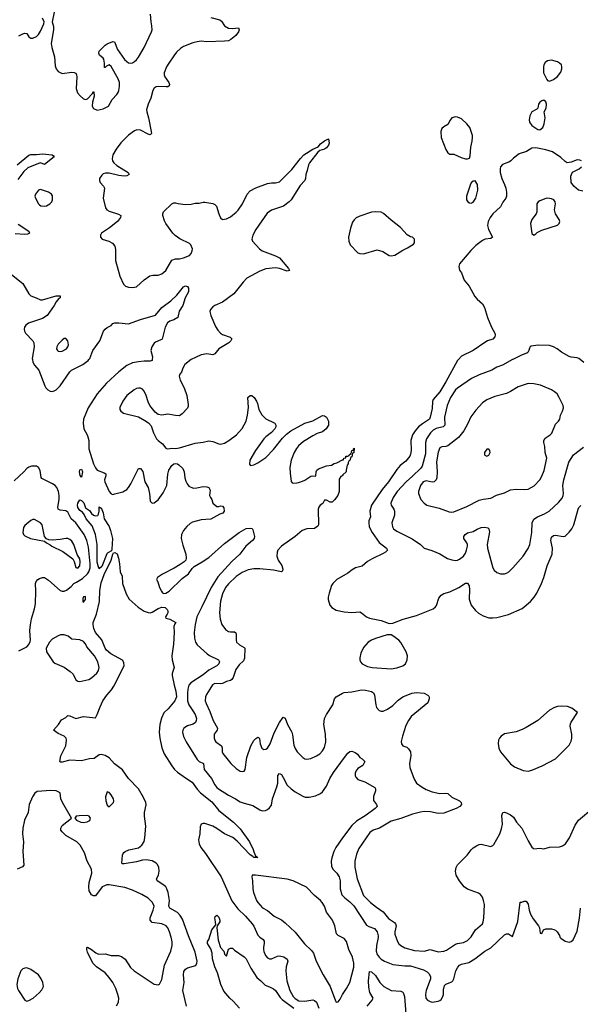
# Model space of a CAD drawing. Header units: inches. Extents: x 1550315 to 1685896, y 510706 to 640504.
# Tile 408 of 452: x 1652797 to 1658523, y 593409 to 603473. Entities that reach past the tile are written whole.
import ezdxf

# ---------------------------------------------------------------- set-up
doc = ezdxf.new("R2010")
doc.units = ezdxf.units.IN
doc.header["$MEASUREMENT"] = 0
doc.layers.add('B6559', color=7, linetype='Continuous')
doc.layers.add('B6650', color=7, linetype='Continuous')

msp = doc.modelspace()

# ---------------------------------------------------------------- linework, layer by layer
at = {"layer": 'B6559', "color": 5}
for points, elevation in [([(1652927, 600000), (1652931, 599971), (1652950, 599941), (1652994, 599890), (1653054, 599730), (1653064, 599710), (1653084, 599690), (1653110, 599676), (1653130, 599674), (1653150, 599678), (1653170, 599689), (1653210, 599730), (1653308, 599872), (1653328, 599892), (1653442, 599950), (1653498, 599990), (1653505, 600000)], 560), ([(1654151, 600000), (1654150, 599989), (1654130, 599981), (1654070, 599984), (1654010, 599977), (1653950, 599964), (1653890, 599937), (1653810, 599875), (1653684, 599756), (1653590, 599650), (1653496, 599504), (1653450, 599390), (1653445, 599350), (1653451, 599290), (1653487, 599230), (1653494, 599210), (1653502, 599170), (1653505, 599085), (1653550, 598934), (1653570, 598892), (1653590, 598870), (1653661, 598841), (1653678, 598830), (1653678, 598810), (1653665, 598770), (1653667, 598750), (1653710, 598651), (1653730, 598627), (1653750, 598620), (1653770, 598625), (1653850, 598647), (1653890, 598670), (1653910, 598692), (1653934, 598730), (1654010, 598886), (1654030, 598884), (1654054, 598854), (1654076, 598750), (1654109, 598690), (1654124, 598630), (1654131, 598551), (1654150, 598531), (1654170, 598535), (1654210, 598564), (1654264, 598636), (1654299, 598710), (1654311, 598829), (1654322, 598870), (1654350, 598916), (1654370, 598932), (1654390, 598936), (1654410, 598932), (1654423, 598923), (1654464, 598884), (1654476, 598850), (1654485, 598790), (1654495, 598755), (1654507, 598727), (1654524, 598704), (1654570, 598685), (1654608, 598688), (1654670, 598700), (1654710, 598698), (1654730, 598690), (1654743, 598663), (1654736, 598610), (1654745, 598590), (1654761, 598570), (1654771, 598530), (1654810, 598498), (1654830, 598496), (1654850, 598503), (1654870, 598499), (1654883, 598483), (1654887, 598450), (1654871, 598429), (1654841, 598419), (1654750, 598366), (1654650, 598360), (1654563, 598337), (1654538, 598322), (1654506, 598294), (1654469, 598251), (1654449, 598210), (1654448, 598170), (1654462, 598102), (1654495, 598010), (1654498, 597970), (1654493, 597950), (1654477, 597930), (1654437, 597903), (1654375, 597865), (1654256, 597804), (1654206, 597770), (1654196, 597750), (1654208, 597728), (1654225, 597670), (1654244, 597630), (1654256, 597616), (1654269, 597609), (1654290, 597612), (1654323, 597630), (1654458, 597762), (1654522, 597810), (1654558, 597862), (1654578, 597882), (1654662, 597930), (1654730, 597977), (1654890, 598119), (1655040, 598230), (1655111, 598271), (1655154, 598274), (1655171, 598271), (1655177, 598257), (1655194, 598190), (1655191, 598170), (1655175, 598150), (1655107, 598093), (1655047, 598010), (1654965, 597935), (1654822, 597778), (1654754, 597670), (1654658, 597470), (1654605, 597370), (1654588, 597290), (1654580, 597210), (1654584, 597150), (1654594, 597110), (1654610, 597084), (1654711, 596991), (1654735, 596975), (1654828, 596930), (1654838, 596910), (1654830, 596890), (1654812, 596870), (1654730, 596824), (1654670, 596776), (1654547, 596693), (1654526, 596670), (1654515, 596630), (1654510, 596590), (1654512, 596510), (1654525, 596470), (1654567, 596410), (1654588, 596370), (1654603, 596330), (1654601, 596310), (1654592, 596290), (1654570, 596273), (1654510, 596254), (1654473, 596230), (1654462, 596210), (1654460, 596190), (1654470, 596146), (1654496, 596090), (1654610, 595910), (1654630, 595890), (1654674, 595870), (1654682, 595810), (1654756, 595716), (1654791, 595651), (1654810, 595626), (1654829, 595610), (1654930, 595547), (1655002, 595510), (1655050, 595479), (1655090, 595463), (1655179, 595439), (1655250, 595396), (1655273, 595387), (1655309, 595391), (1655330, 595401), (1655350, 595416), (1655370, 595445), (1655378, 595510), (1655425, 595630), (1655433, 595670), (1655434, 595746), (1655450, 595767), (1655470, 595759), (1655490, 595728), (1655528, 595648), (1655570, 595610), (1655610, 595580), (1655690, 595535), (1655713, 595527), (1655754, 595526), (1655819, 595541), (1655870, 595563), (1655890, 595581), (1655930, 595638), (1655965, 595715), (1656003, 595777), (1656114, 595930), (1656150, 595974), (1656170, 595991), (1656190, 595996), (1656223, 595983), (1656246, 595966), (1656271, 595931), (1656297, 595917), (1656317, 595897), (1656321, 595890), (1656303, 595850), (1656250, 595818), (1656230, 595792), (1656224, 595770), (1656225, 595745), (1656231, 595730), (1656250, 595707), (1656324, 595684), (1656424, 595624), (1656431, 595611), (1656431, 595591), (1656411, 595531), (1656411, 595491), (1656441, 595450), (1656447, 595430), (1656427, 595410), (1656337, 595343), (1656239, 595281), (1656190, 595237), (1656096, 595110), (1656027, 595010), (1656005, 594970), (1655986, 594906), (1655980, 594870), (1655981, 594821), (1655995, 594790), (1656038, 594750), (1656060, 594710), (1656070, 594670), (1656070, 594590), (1656089, 594529), (1656117, 594497), (1656170, 594455), (1656210, 594415), (1656339, 594219), (1656363, 594203), (1656422, 594182), (1656447, 594150), (1656459, 594110), (1656458, 594090), (1656442, 594010), (1656440, 593950), (1656450, 593919), (1656470, 593890), (1656490, 593871), (1656524, 593850), (1656610, 593814), (1656730, 593802), (1656790, 593801), (1656922, 593762), (1656960, 593740), (1656981, 593721), (1656995, 593690), (1656993, 593670), (1656950, 593549), (1656941, 593510), (1656945, 593470), (1656962, 593450), (1656990, 593436), (1657010, 593432), (1657070, 593439), (1657090, 593447), (1657102, 593458), (1657121, 593490), (1657125, 593510), (1657125, 593555), (1657138, 593602), (1657150, 593615), (1657210, 593639), (1657221, 593650), (1657231, 593670), (1657251, 593750), (1657272, 593788), (1657290, 593809), (1657310, 593818), (1657385, 593835), (1657447, 593873), (1657550, 593950), (1657610, 593986), (1657750, 594117), (1657770, 594128), (1657790, 594128), (1657830, 594103), (1657885, 594255), (1657910, 594452), (1657927, 594453), (1657950, 594462), (1657970, 594462), (1657990, 594432), (1658000, 594370), (1658015, 594330), (1658043, 594283), (1658098, 594210), (1658105, 594190), (1658114, 594134), (1658130, 594132), (1658149, 594171), (1658170, 594179), (1658230, 594179), (1658254, 594174), (1658270, 594166), (1658286, 594150), (1658311, 594111), (1658315, 594095), (1658324, 594084), (1658370, 594054), (1658410, 594043), (1658430, 594051), (1658450, 594066), (1658490, 594156), (1658514, 594290), (1658524, 594390)], 560), ([(1654550, 600000), (1654485, 599950), (1654464, 599910), (1654450, 599869), (1654434, 599850), (1654425, 599830), (1654435, 599790), (1654476, 599710), (1654503, 599630), (1654519, 599541), (1654518, 599522), (1654510, 599502), (1654457, 599443), (1654430, 599424), (1654390, 599426), (1654310, 599440), (1654250, 599431), (1654210, 599437), (1654180, 599460), (1654127, 599530), (1654108, 599568), (1654090, 599630), (1654070, 599676), (1654050, 599696), (1654030, 599706), (1654010, 599707), (1653990, 599704), (1653967, 599690), (1653893, 599630), (1653850, 599574), (1653821, 599510), (1653819, 599490), (1653831, 599470), (1653858, 599450), (1654010, 599413), (1654077, 599377), (1654112, 599352), (1654140, 599320), (1654165, 599250), (1654195, 599190), (1654211, 599171), (1654256, 599136), (1654290, 599093), (1654298, 599090), (1654310, 599087), (1654350, 599093), (1654390, 599090), (1654430, 599095), (1654590, 599143), (1654670, 599153), (1654730, 599167), (1654770, 599163), (1654830, 599137), (1654850, 599135), (1654890, 599145), (1654934, 599170), (1655011, 599230), (1655070, 599294), (1655110, 599370), (1655124, 599430), (1655133, 599510), (1655128, 599612), (1655150, 599633), (1655170, 599631), (1655192, 599612), (1655215, 599575), (1655226, 599550), (1655239, 599490), (1655270, 599434), (1655310, 599393), (1655403, 599350), (1655414, 599330), (1655414, 599310), (1655405, 599290), (1655370, 599252), (1655310, 599210), (1655290, 599190), (1655207, 599070), (1655149, 598970), (1655143, 598930), (1655150, 598919), (1655157, 598917), (1655190, 598924), (1655230, 598944), (1655310, 598997), (1655390, 599080), (1655483, 599197), (1655523, 599237), (1655568, 599272), (1655709, 599350), (1655790, 599373), (1655890, 599426), (1655910, 599425), (1655931, 599411), (1655951, 599369), (1655951, 599330), (1655927, 599290), (1655890, 599261), (1655837, 599243), (1655790, 599220), (1655697, 599163), (1655644, 599116), (1655624, 599090), (1655601, 599050), (1655569, 598970), (1655557, 598897), (1655559, 598839), (1655571, 598751), (1655579, 598739), (1655590, 598734), (1655630, 598738), (1655670, 598748), (1655710, 598766), (1655770, 598807), (1655792, 598812), (1655814, 598806), (1655822, 598810), (1655825, 598850), (1655834, 598870), (1655850, 598883), (1655931, 598911), (1655982, 598918), (1656010, 598936), (1656036, 598944), (1656094, 598974), (1656106, 598974), (1656108, 598990), (1656127, 598993), (1656130, 599011), (1656148, 599012), (1656162, 599018), (1656166, 599030), (1656182, 599038), (1656188, 599052), (1656189, 599070), (1656206, 599074), (1656206, 599086), (1656213, 599093), (1656210, 599046), (1656198, 599042), (1656190, 599006), (1656178, 599002), (1656170, 598966), (1656158, 598962), (1656152, 598948), (1656152, 598932), (1656142, 598918), (1656131, 598870), (1656131, 598850), (1656098, 598822), (1656091, 598810), (1656077, 598803), (1656062, 598778), (1656061, 598650), (1656046, 598610), (1656014, 598566), (1655990, 598542), (1655970, 598540), (1655930, 598563), (1655910, 598561), (1655892, 598529), (1655868, 598510), (1655853, 598490), (1655846, 598470), (1655850, 598310), (1655843, 598297), (1655810, 598272), (1655730, 598267), (1655681, 598250), (1655610, 598191), (1655473, 598090), (1655435, 598050), (1655427, 598030), (1655423, 597990), (1655439, 597950), (1655475, 597895), (1655484, 597856), (1655482, 597838), (1655470, 597829), (1655390, 597846), (1655250, 597860), (1655190, 597859), (1655130, 597850), (1655070, 597824), (1655010, 597781), (1654930, 597707), (1654901, 597670), (1654870, 597604), (1654848, 597530), (1654837, 597410), (1654845, 597345), (1654862, 597290), (1654900, 597240), (1654930, 597220), (1654950, 597216), (1654990, 597217), (1655006, 597206), (1655010, 597190), (1655007, 597130), (1655013, 597110), (1655042, 597082), (1655090, 597057), (1655096, 597050), (1655093, 596947), (1655082, 596918), (1655040, 596880), (1655006, 596830), (1654977, 596750), (1654964, 596730), (1654950, 596720), (1654911, 596709), (1654870, 596689), (1654850, 596685), (1654790, 596688), (1654765, 596675), (1654741, 596630), (1654705, 596575), (1654696, 596550), (1654693, 596510), (1654702, 596482), (1654741, 596401), (1654772, 596310), (1654817, 596230), (1654815, 596210), (1654785, 596170), (1654784, 596130), (1654789, 596109), (1654801, 596090), (1654860, 596050), (1654866, 596030), (1654865, 595990), (1654873, 595973), (1654954, 595870), (1655010, 595819), (1655050, 595791), (1655070, 595787), (1655090, 595791), (1655101, 595810), (1655119, 595930), (1655159, 596050), (1655190, 596104), (1655210, 596126), (1655230, 596138), (1655236, 596136), (1655246, 596126), (1655253, 596070), (1655270, 596026), (1655290, 596012), (1655310, 596015), (1655330, 596028), (1655356, 596070), (1655398, 596182), (1655450, 596288), (1655490, 596345), (1655510, 596335), (1655534, 596270), (1655576, 596190), (1655584, 596164), (1655598, 596058), (1655610, 596023), (1655630, 595988), (1655690, 595931), (1655710, 595917), (1655730, 595913), (1655770, 595922), (1655830, 595948), (1655863, 595970), (1655890, 595999), (1655910, 596034), (1655925, 596090), (1655921, 596170), (1655904, 596270), (1655910, 596330), (1655930, 596370), (1655996, 596470), (1656013, 596530), (1656029, 596551), (1656093, 596590), (1656110, 596597), (1656190, 596604), (1656290, 596622), (1656330, 596619), (1656390, 596605), (1656411, 596591), (1656422, 596570), (1656435, 596470), (1656443, 596443), (1656470, 596411), (1656490, 596404), (1656510, 596404), (1656555, 596425), (1656610, 596464), (1656664, 596516), (1656710, 596550), (1656801, 596590), (1656850, 596597), (1656928, 596588), (1656965, 596570), (1656977, 596557), (1656981, 596550), (1656981, 596530), (1656967, 596490), (1656796, 596350), (1656767, 596310), (1656742, 596258), (1656707, 596150), (1656695, 596095), (1656696, 596070), (1656710, 596050), (1656750, 596036), (1656770, 596021), (1656788, 595990), (1656792, 595950), (1656780, 595870), (1656782, 595830), (1656826, 595710), (1656850, 595670), (1656907, 595627), (1656950, 595604), (1657010, 595580), (1657090, 595565), (1657150, 595568), (1657170, 595565), (1657210, 595526), (1657290, 595488), (1657308, 595470), (1657311, 595450), (1657294, 595430), (1657255, 595410), (1657130, 595362), (1657070, 595358), (1656995, 595375), (1656930, 595379), (1656890, 595374), (1656808, 595352), (1656690, 595309), (1656590, 595282), (1656472, 595208), (1656407, 595190), (1656375, 595165), (1656260, 595000), (1656237, 594943), (1656219, 594870), (1656221, 594810), (1656244, 594690), (1656310, 594520), (1656380, 594450), (1656441, 594401), (1656510, 594354), (1656565, 594285), (1656626, 594246), (1656637, 594230), (1656641, 594210), (1656628, 594150), (1656630, 594127), (1656657, 594050), (1656670, 594028), (1656689, 594009), (1656730, 593985), (1656830, 593958), (1656930, 593951), (1656990, 593969), (1657070, 593945), (1657129, 593951), (1657157, 593963), (1657250, 594023), (1657270, 594030), (1657330, 594039), (1657370, 594060), (1657410, 594099), (1657452, 594170), (1657524, 594230), (1657532, 594250), (1657538, 594290), (1657544, 594430), (1657536, 594470), (1657523, 594503), (1657505, 594530), (1657485, 594545), (1657370, 594586), (1657338, 594610), (1657290, 594670), (1657255, 594730), (1657250, 594770), (1657254, 594806), (1657270, 594835), (1657368, 594932), (1657410, 594987), (1657430, 595007), (1657464, 595030), (1657490, 595042), (1657510, 595045), (1657610, 595022), (1657630, 595031), (1657639, 595041), (1657701, 595150), (1657719, 595201), (1657728, 595250), (1657723, 595337), (1657731, 595369), (1657750, 595371), (1657770, 595365), (1657810, 595346), (1657841, 595321), (1657872, 595272), (1657925, 595210), (1657990, 595079), (1658030, 595015), (1658043, 595003), (1658050, 594997), (1658110, 595005), (1658150, 594999), (1658210, 595014), (1658310, 595017), (1658342, 595030), (1658372, 595048), (1658412, 595110), (1658470, 595241), (1658505, 595290), (1658650, 595415)], 580), ([(1657278, 600000), (1657270, 599990), (1657150, 599770), (1657088, 599670), (1657022, 599590), (1657015, 599570), (1657010, 599497), (1656991, 599410), (1656982, 599390), (1656910, 599343), (1656872, 599310), (1656836, 599270), (1656810, 599230), (1656792, 599172), (1656797, 599070), (1656790, 599033), (1656781, 599010), (1656741, 598959), (1656685, 598915), (1656650, 598875), (1656564, 598750), (1656498, 598670), (1656391, 598510), (1656375, 598450), (1656379, 598390), (1656364, 598350), (1656362, 598330), (1656368, 598290), (1656398, 598230), (1656470, 598130), (1656545, 598070), (1656553, 598050), (1656532, 598030), (1656510, 598018), (1656397, 597963), (1656350, 597936), (1656294, 597886), (1656228, 597870), (1656194, 597850), (1656150, 597815), (1656035, 597750), (1655995, 597710), (1655982, 597690), (1655957, 597610), (1655948, 597570), (1655948, 597548), (1655964, 597490), (1655986, 597466), (1656030, 597439), (1656110, 597419), (1656190, 597413), (1656270, 597419), (1656290, 597410), (1656339, 597370), (1656370, 597357), (1656490, 597330), (1656570, 597301), (1656610, 597305), (1656715, 597345), (1656850, 597384), (1657022, 597450), (1657046, 597470), (1657056, 597484), (1657080, 597560), (1657101, 597590), (1657130, 597608), (1657190, 597625), (1657284, 597670), (1657350, 597712), (1657370, 597713), (1657387, 597686), (1657391, 597650), (1657389, 597550), (1657410, 597488), (1657453, 597433), (1657485, 597405), (1657530, 597381), (1657590, 597360), (1657630, 597358), (1657670, 597363), (1657790, 597394), (1657930, 597453), (1658014, 597526), (1658052, 597570), (1658080, 597610), (1658128, 597710), (1658151, 597770), (1658186, 597890), (1658235, 598010), (1658239, 598070), (1658222, 598150), (1658230, 598182), (1658250, 598200), (1658270, 598205), (1658348, 598192), (1658370, 598195), (1658410, 598236), (1658436, 598270), (1658456, 598310), (1658503, 598470), (1658510, 598488), (1658530, 598508)], 620), ([(1657833, 600000), (1657830, 599998), (1657730, 599942), (1657670, 599921), (1657621, 599890), (1657490, 599843), (1657413, 599807), (1657270, 599708), (1657250, 599690), (1657196, 599610), (1657162, 599530), (1657137, 599410), (1657140, 599330), (1657136, 599324), (1657123, 599310), (1657050, 599294), (1657022, 599278), (1656993, 599250), (1656953, 599190), (1656943, 599150), (1656943, 599037), (1656907, 598910), (1656893, 598890), (1656810, 598808), (1656746, 598750), (1656654, 598650), (1656613, 598590), (1656587, 598530), (1656590, 598510), (1656618, 598470), (1656626, 598450), (1656624, 598410), (1656600, 598330), (1656604, 598290), (1656615, 598270), (1656650, 598244), (1656807, 598167), (1656891, 598110), (1656930, 598070), (1657007, 598047), (1657090, 598014), (1657167, 597967), (1657211, 597951), (1657250, 597946), (1657270, 597948), (1657290, 597957), (1657330, 597990), (1657350, 598019), (1657362, 598050), (1657371, 598091), (1657371, 598110), (1657365, 598125), (1657333, 598170), (1657333, 598190), (1657348, 598212), (1657370, 598227), (1657430, 598243), (1657470, 598266), (1657510, 598283), (1657550, 598285), (1657579, 598279), (1657590, 598270), (1657597, 598237), (1657573, 598110), (1657574, 598070), (1657630, 597870), (1657645, 597845), (1657670, 597824), (1657710, 597808), (1657750, 597808), (1657770, 597814), (1657794, 597830), (1657836, 597870), (1657940, 597990), (1657990, 598068), (1658009, 598110), (1658016, 598150), (1658027, 598230), (1658031, 598330), (1658050, 598369), (1658085, 598390), (1658159, 598421), (1658206, 598450), (1658301, 598539), (1658337, 598583), (1658349, 598610), (1658351, 598629), (1658344, 598710), (1658354, 598770), (1658405, 598950), (1658454, 599026), (1658557, 599103)], 640), ([(1658558, 599970), (1658521, 600000)], 640), ([(1652790, 597022), (1652870, 597064), (1652890, 597087), (1652903, 597117), (1652906, 597130), (1652902, 597230), (1652907, 597287), (1652919, 597350), (1652949, 597451), (1652959, 597501), (1652963, 597630), (1652959, 597710), (1652964, 597730), (1652982, 597750), (1653000, 597760), (1653030, 597771), (1653050, 597771), (1653090, 597745), (1653210, 597638), (1653230, 597631), (1653250, 597632), (1653277, 597643), (1653322, 597678), (1653350, 597710), (1653378, 597722), (1653439, 597761), (1653491, 597810), (1653505, 597830), (1653516, 597870), (1653517, 597910), (1653501, 598081), (1653483, 598150), (1653455, 598210), (1653370, 598330), (1653323, 598370), (1653290, 598439), (1653270, 598454), (1653210, 598461), (1653191, 598471), (1653186, 598490), (1653200, 598570), (1653201, 598610), (1653194, 598650), (1653175, 598690), (1653159, 598710), (1653132, 598730), (1653022, 598782), (1653015, 598795), (1653006, 598866), (1652990, 598895), (1652969, 598909), (1652918, 598910), (1652890, 598900), (1652870, 598885), (1652841, 598850), (1652742, 598758)], 560), ([(1654501, 593390), (1654463, 593550), (1654476, 593630), (1654471, 593710), (1654475, 593745), (1654490, 593768), (1654510, 593780), (1654595, 593805), (1654608, 593830), (1654610, 593850), (1654590, 593940), (1654520, 594110), (1654460, 594280), (1654437, 594317), (1654410, 594346), (1654331, 594391), (1654322, 594410), (1654328, 594470), (1654313, 594553), (1654300, 594590), (1654289, 594610), (1654270, 594628), (1654201, 594670), (1654195, 594690), (1654214, 594730), (1654223, 594770), (1654217, 594810), (1654200, 594840), (1654190, 594852), (1654150, 594874), (1654090, 594886), (1654050, 594882), (1653990, 594866), (1653865, 594845), (1653845, 594845), (1653839, 594850), (1653848, 594932), (1653853, 594950), (1653861, 594959), (1653874, 594970), (1653913, 594987), (1654011, 595009), (1654045, 595035), (1654067, 595073), (1654077, 595110), (1654086, 595230), (1654071, 595330), (1654071, 595369), (1654088, 595448), (1654084, 595470), (1654063, 595523), (1654010, 595610), (1653910, 595715), (1653846, 595806), (1653766, 595866), (1653710, 595929), (1653670, 595951), (1653630, 595961), (1653610, 595958), (1653559, 595921), (1653510, 595916), (1653430, 595897), (1653310, 595903), (1653230, 595883), (1653210, 595885), (1653207, 595890), (1653218, 595950), (1653269, 596050), (1653277, 596110), (1653273, 596130), (1653251, 596151), (1653190, 596177), (1653142, 596210), (1653192, 596268), (1653224, 596316), (1653270, 596341), (1653290, 596359), (1653310, 596356), (1653370, 596330), (1653450, 596349), (1653570, 596338), (1653590, 596370), (1653619, 596450), (1653647, 596510), (1653687, 596570), (1653736, 596624), (1653760, 596660), (1653864, 596870), (1653862, 596902), (1653846, 596926), (1653728, 596990), (1653684, 597030), (1653670, 597050), (1653635, 597135), (1653573, 597210), (1653555, 597250), (1653549, 597290), (1653549, 597310), (1653583, 597397), (1653614, 597526), (1653617, 597637), (1653630, 597718), (1653659, 597801), (1653733, 597947), (1653750, 598011), (1653757, 598023), (1653770, 598026), (1653792, 598012), (1653807, 597970), (1653817, 597910), (1653822, 597830), (1653845, 597785), (1653846, 597710), (1653884, 597604), (1653916, 597550), (1654008, 597468), (1654070, 597428), (1654110, 597414), (1654130, 597411), (1654150, 597417), (1654210, 597453), (1654250, 597469), (1654283, 597463), (1654304, 597444), (1654311, 597429), (1654311, 597409), (1654305, 597395), (1654286, 597370), (1654290, 597354), (1654330, 597345), (1654391, 597310), (1654381, 597299), (1654371, 597269), (1654374, 597210), (1654368, 597090), (1654351, 596970), (1654354, 596930), (1654375, 596850), (1654353, 596790), (1654353, 596770), (1654374, 596670), (1654393, 596610), (1654399, 596550), (1654383, 596510), (1654314, 596430), (1654271, 596389), (1654245, 596335), (1654229, 596270), (1654223, 596190), (1654228, 596130), (1654249, 596029), (1654273, 595970), (1654350, 595846), (1654378, 595810), (1654410, 595781), (1654490, 595722), (1654560, 595680), (1654609, 595609), (1654644, 595570), (1654759, 595479), (1654830, 595390), (1654981, 595270), (1655050, 595202), (1655144, 595070), (1655183, 594990), (1655188, 594968), (1655206, 594926), (1655231, 594910), (1655190, 594908), (1655180, 594920), (1655150, 594936), (1655017, 595077), (1654973, 595113), (1654890, 595152), (1654810, 595207), (1654770, 595228), (1654690, 595255), (1654670, 595258), (1654650, 595249), (1654639, 595221), (1654637, 595150), (1654625, 595090), (1654632, 595050), (1654649, 595010), (1654695, 594950), (1654855, 594710), (1654965, 594465), (1655026, 594386), (1655102, 594310), (1655173, 594230), (1655188, 594208), (1655230, 594116), (1655250, 594095), (1655284, 594070), (1655295, 594055), (1655296, 594030), (1655286, 593994), (1655286, 593970), (1655290, 593947), (1655309, 593909), (1655330, 593885), (1655350, 593873), (1655370, 593872), (1655430, 593901), (1655450, 593904), (1655494, 593894), (1655530, 593870), (1655535, 593850), (1655520, 593790), (1655517, 593750), (1655525, 593650), (1655556, 593550), (1655589, 593490), (1655610, 593468), (1655650, 593445), (1655710, 593439), (1655790, 593453), (1655810, 593446), (1655829, 593430), (1655854, 593370)], 540), ([(1653787, 593393), (1653806, 593430), (1653810, 593470), (1653801, 593510), (1653779, 593570), (1653748, 593630), (1653710, 593684), (1653670, 593729), (1653583, 593790), (1653544, 593830), (1653490, 593941), (1653482, 593970), (1653482, 593990), (1653490, 593994), (1653530, 593970), (1653574, 593934), (1653601, 593921), (1653670, 593926), (1653730, 593909), (1653806, 593906), (1653837, 593897), (1653876, 593870), (1653930, 593786), (1653965, 593750), (1654170, 593613), (1654210, 593607), (1654224, 593616), (1654250, 593661), (1654278, 593810), (1654342, 593950), (1654354, 594010), (1654354, 594046), (1654346, 594094), (1654329, 594150), (1654310, 594190), (1654292, 594212), (1654250, 594230), (1654150, 594246), (1654129, 594269), (1654129, 594291), (1654160, 594370), (1654170, 594410), (1654155, 594450), (1654110, 594494), (1654046, 594530), (1653950, 594575), (1653870, 594601), (1653710, 594631), (1653687, 594630), (1653641, 594610), (1653570, 594519), (1653550, 594516), (1653530, 594529), (1653508, 594570), (1653504, 594610), (1653508, 594652), (1653533, 594750), (1653529, 594790), (1653488, 594870), (1653458, 594958), (1653416, 595036), (1653381, 595070), (1653270, 595134), (1653230, 595170), (1653219, 595190), (1653216, 595210), (1653230, 595237), (1653328, 595310), (1653234, 595470), (1653217, 595510), (1653209, 595569), (1653170, 595590), (1653115, 595595), (1652976, 595584), (1652952, 595568), (1652929, 595530), (1652895, 595450), (1652883, 595370), (1652846, 595290), (1652828, 595210), (1652826, 595150), (1652837, 595070), (1652829, 594969), (1652841, 594830), (1652827, 594813), (1652771, 594789)], 560), ([(1655043, 593370), (1654979, 593439), (1654943, 593470), (1654882, 593542), (1654852, 593610), (1654818, 593730), (1654790, 593790), (1654766, 593874), (1654764, 593930), (1654750, 593975), (1654715, 594030), (1654715, 594050), (1654730, 594072), (1654760, 594170), (1654799, 594221), (1654798, 594250), (1654789, 594291), (1654793, 594307), (1654810, 594319), (1654830, 594299), (1654842, 594270), (1654842, 594250), (1654814, 594210), (1654810, 594190), (1654825, 594065), (1654848, 593990), (1654883, 593950), (1654890, 593922), (1654910, 593902), (1654929, 593971), (1654950, 593982), (1654970, 593982), (1654990, 593962), (1655090, 593894), (1655110, 593874), (1655158, 593778), (1655221, 593681), (1655261, 593650), (1655304, 593604), (1655350, 593588), (1655390, 593568), (1655410, 593549), (1655459, 593479), (1655478, 593458), (1655597, 593370)], 520), ([(1656347, 593390), (1656398, 593450), (1656409, 593470), (1656374, 593530), (1656363, 593583), (1656361, 593650), (1656370, 593745), (1656390, 593741), (1656430, 593703), (1656477, 593630), (1656516, 593590), (1656590, 593548), (1656690, 593542), (1656710, 593531), (1656718, 593518), (1656728, 593488), (1656741, 593310)], 540)]:
    msp.add_lwpolyline(points, dxfattribs=dict(at, elevation=elevation))
for points, elevation in [([(1657990, 599754), (1657890, 599720), (1657810, 599671), (1657770, 599653), (1657650, 599623), (1657570, 599588), (1657523, 599557), (1657458, 599482), (1657407, 599413), (1657376, 599344), (1657334, 599270), (1657278, 599202), (1657170, 599118), (1657150, 599110), (1657110, 599108), (1657090, 599098), (1657070, 599053), (1657053, 598953), (1657060, 598850), (1657057, 598790), (1657050, 598770), (1657031, 598749), (1657010, 598744), (1656950, 598761), (1656919, 598750), (1656890, 598710), (1656870, 598650), (1656870, 598630), (1656893, 598570), (1656927, 598530), (1656956, 598510), (1657081, 598481), (1657183, 598443), (1657210, 598440), (1657230, 598444), (1657364, 598496), (1657490, 598561), (1657530, 598573), (1657610, 598581), (1657667, 598613), (1657750, 598638), (1657810, 598666), (1657870, 598673), (1657950, 598670), (1657990, 598675), (1658051, 598709), (1658110, 598770), (1658132, 598808), (1658156, 598864), (1658182, 598990), (1658166, 599050), (1658160, 599110), (1658150, 599150), (1658152, 599170), (1658166, 599194), (1658217, 599230), (1658232, 599248), (1658270, 599338), (1658302, 599370), (1658315, 599390), (1658322, 599430), (1658342, 599470), (1658353, 599507), (1658349, 599530), (1658309, 599610), (1658287, 599647), (1658261, 599670), (1658229, 599690), (1658118, 599738), (1658050, 599752)], 660), ([(1657590, 599082), (1657570, 599082), (1657546, 599050), (1657545, 599030), (1657550, 599022), (1657570, 599012), (1657590, 599022), (1657604, 599050), (1657599, 599070)], 680), ([(1653430, 598798), (1653415, 598815), (1653408, 598850), (1653410, 598871), (1653430, 598879), (1653440, 598850)], 540), ([(1653570, 598403), (1653594, 598406), (1653602, 598418), (1653609, 598450), (1653610, 598494), (1653622, 598482), (1653630, 598482), (1653650, 598432), (1653661, 598370), (1653710, 598293), (1653724, 598250), (1653745, 598170), (1653740, 598060), (1653735, 598045), (1653696, 598024), (1653688, 598012), (1653635, 597885), (1653610, 597861), (1653598, 597890), (1653590, 597929), (1653588, 598108), (1653572, 598210), (1653538, 598298), (1653477, 598370), (1653456, 598416), (1653438, 598438), (1653410, 598456), (1653390, 598487), (1653387, 598510), (1653390, 598532), (1653410, 598565), (1653430, 598558), (1653453, 598533), (1653470, 598485), (1653510, 598456), (1653530, 598425), (1653550, 598407)], 540), ([(1652930, 598365), (1652910, 598355), (1652850, 598304), (1652837, 598283), (1652829, 598230), (1652835, 598210), (1652850, 598196), (1652909, 598171), (1653050, 598142), (1653070, 598125), (1653110, 598105), (1653125, 598090), (1653238, 598038), (1653341, 597961), (1653355, 597935), (1653370, 597872), (1653390, 597867), (1653410, 597891), (1653414, 597930), (1653410, 597961), (1653385, 598005), (1653350, 598110), (1653330, 598141), (1653310, 598161), (1653290, 598170), (1653270, 598171), (1653210, 598158), (1653134, 598154), (1653096, 598156), (1653070, 598166), (1653049, 598190), (1653027, 598310), (1653009, 598330), (1652950, 598363)], 580), ([(1653470, 597578), (1653450, 597575), (1653443, 597557), (1653442, 597522), (1653450, 597518), (1653461, 597539), (1653470, 597544)], 560), ([(1653250, 597185), (1653215, 597185), (1653190, 597175), (1653130, 597140), (1653100, 597110), (1653069, 597050), (1653070, 597010), (1653139, 596910), (1653157, 596897), (1653250, 596854), (1653312, 596812), (1653343, 596783), (1653370, 596725), (1653390, 596711), (1653410, 596707), (1653502, 596730), (1653530, 596744), (1653586, 596794), (1653601, 596819), (1653610, 596850), (1653594, 596910), (1653560, 596970), (1653484, 597064), (1653470, 597093), (1653450, 597118), (1653413, 597133), (1653330, 597141), (1653292, 597170)], 560), ([(1656590, 597184), (1656550, 597184), (1656430, 597146), (1656390, 597130), (1656358, 597110), (1656310, 597056), (1656282, 596998), (1656270, 596950), (1656270, 596930), (1656277, 596910), (1656295, 596890), (1656350, 596862), (1656396, 596850), (1656590, 596839), (1656650, 596849), (1656710, 596870), (1656737, 596890), (1656756, 596930), (1656759, 596970), (1656744, 597010), (1656690, 597107), (1656670, 597132), (1656610, 597175)], 620), ([(1658335, 596455), (1658290, 596451), (1658259, 596441), (1658210, 596415), (1658090, 596308), (1657970, 596238), (1657930, 596217), (1657870, 596195), (1657750, 596172), (1657714, 596150), (1657698, 596130), (1657688, 596110), (1657685, 596075), (1657690, 596026), (1657710, 595988), (1657810, 595868), (1657850, 595837), (1657940, 595800), (1657990, 595791), (1658030, 595802), (1658135, 595845), (1658270, 595916), (1658410, 596056), (1658430, 596099), (1658437, 596130), (1658437, 596170), (1658421, 596250), (1658423, 596277), (1658430, 596294), (1658495, 596390), (1658437, 596437), (1658391, 596451)], 620), ([(1653690, 595579), (1653674, 595530), (1653676, 595490), (1653690, 595443), (1653710, 595427), (1653754, 595470), (1653759, 595490), (1653757, 595510), (1653733, 595550), (1653710, 595574)], 560), ([(1653490, 595337), (1653405, 595335), (1653374, 595330), (1653364, 595316), (1653362, 595310), (1653378, 595290), (1653422, 595270), (1653450, 595268), (1653486, 595274), (1653513, 595287), (1653519, 595310), (1653508, 595330)], 560), ([(1655206, 594730), (1655171, 594729), (1655168, 594710), (1655175, 594670), (1655179, 594590), (1655186, 594550), (1655216, 594470), (1655229, 594449), (1655276, 594396), (1655327, 594367), (1655396, 594310), (1655470, 594271), (1655510, 594243), (1655610, 594145), (1655706, 594026), (1655779, 593959), (1655798, 593930), (1655826, 593850), (1655896, 593710), (1655970, 593590), (1656023, 593443), (1656030, 593431), (1656050, 593435), (1656070, 593460), (1656095, 593510), (1656136, 593570), (1656169, 593630), (1656210, 593787), (1656211, 593830), (1656196, 593890), (1656158, 593970), (1656135, 594050), (1656110, 594080), (1656051, 594111), (1656033, 594130), (1656016, 594210), (1655991, 594270), (1655930, 594350), (1655910, 594410), (1655888, 594448), (1655869, 594470), (1655810, 594521), (1655727, 594607), (1655590, 594670), (1655530, 594688)], 560), ([(1652870, 593781), (1652850, 593778), (1652831, 593770), (1652808, 593750), (1652778, 593670), (1652768, 593610), (1652775, 593570), (1652784, 593550), (1652850, 593451), (1652870, 593441), (1652890, 593446), (1652935, 593470), (1652995, 593525), (1653022, 593558), (1653039, 593590), (1653033, 593630), (1653017, 593670), (1652989, 593710), (1652910, 593764)], 580)]:
    msp.add_lwpolyline(points, close=True, dxfattribs=dict(at, elevation=elevation))
at = {"layer": 'B6650', "color": 5}
for points, elevation in [([(1652790, 603308), (1652829, 603330), (1652850, 603336), (1652870, 603331), (1652890, 603299), (1652910, 603284), (1652930, 603283), (1652970, 603302), (1652990, 603323), (1653010, 603356), (1653045, 603430), (1653046, 603450), (1653030, 603488)], 580), ([(1653151, 603551), (1653130, 603450), (1653144, 603404), (1653144, 603370), (1653119, 603230), (1653124, 603190), (1653152, 603092), (1653161, 603001), (1653170, 602971), (1653190, 602943), (1653230, 602924), (1653330, 602935), (1653354, 602934), (1653370, 602925), (1653379, 602910), (1653381, 602890), (1653375, 602770), (1653387, 602727), (1653414, 602694), (1653450, 602665), (1653470, 602656), (1653490, 602664), (1653541, 602719), (1653550, 602735), (1653556, 602736), (1653557, 602690), (1653542, 602630), (1653538, 602590), (1653550, 602566), (1653590, 602549), (1653650, 602562), (1653704, 602590), (1653743, 602657), (1653790, 602709), (1653803, 602730), (1653811, 602750), (1653818, 602790), (1653815, 602830), (1653802, 602870), (1653730, 602993), (1653710, 603010), (1653683, 602997), (1653670, 602983), (1653664, 602984), (1653664, 603030), (1653657, 603070), (1653650, 603081), (1653614, 603110), (1653605, 603130), (1653610, 603151), (1653670, 603211), (1653690, 603225), (1653750, 603251), (1653766, 603246), (1653796, 603170), (1653867, 603067), (1653890, 603044), (1653910, 603033), (1653930, 603029), (1653950, 603033), (1653970, 603044), (1653990, 603062), (1654010, 603090), (1654068, 603190), (1654145, 603350), (1654150, 603370), (1654148, 603410), (1654140, 603450), (1654133, 603530)], 580), ([(1654750, 603495), (1654843, 603470), (1654857, 603457), (1654888, 603410), (1654930, 603385), (1654970, 603382), (1655032, 603390), (1655038, 603370), (1655031, 603350), (1655006, 603310), (1654955, 603270), (1654930, 603258), (1654888, 603252), (1654710, 603248), (1654650, 603253), (1654610, 603247), (1654565, 603235), (1654470, 603198), (1654441, 603179), (1654400, 603140), (1654370, 603105), (1654320, 603030), (1654297, 602990), (1654273, 602930), (1654273, 602910), (1654279, 602890), (1654320, 602830), (1654328, 602810), (1654323, 602797), (1654312, 602788), (1654294, 602786), (1654210, 602790), (1654190, 602786), (1654170, 602774), (1654157, 602750), (1654137, 602670), (1654110, 602609), (1654094, 602550), (1654095, 602530), (1654113, 602470), (1654141, 602330), (1654143, 602310), (1654138, 602302), (1654130, 602297), (1654110, 602302), (1654030, 602343), (1653994, 602346), (1653970, 602337), (1653910, 602293), (1653830, 602213), (1653783, 602150), (1653750, 602090), (1653741, 602050), (1653746, 602030), (1653760, 602010), (1653790, 601984), (1653905, 601910), (1653914, 601890), (1653890, 601876), (1653866, 601874), (1653810, 601881), (1653710, 601905), (1653675, 601905), (1653650, 601896), (1653635, 601885), (1653614, 601850), (1653614, 601830), (1653619, 601810), (1653654, 601770), (1653663, 601750), (1653651, 601650), (1653673, 601550), (1653689, 601529), (1653710, 601516), (1653806, 601486), (1653831, 601470), (1653827, 601450), (1653796, 601410), (1653715, 601345), (1653633, 601290), (1653623, 601270), (1653623, 601250), (1653641, 601230), (1653709, 601209), (1653746, 601190), (1653770, 601158), (1653776, 601124), (1653776, 601010), (1653820, 600850), (1653859, 600770), (1653879, 600750), (1653910, 600739), (1653950, 600734), (1653990, 600742), (1654067, 600813), (1654125, 600855), (1654158, 600862), (1654210, 600860), (1654250, 600875), (1654291, 600910), (1654350, 601016), (1654388, 601030), (1654430, 601030), (1654470, 601039), (1654530, 601062), (1654550, 601082), (1654560, 601110), (1654561, 601130), (1654545, 601170), (1654530, 601185), (1654432, 601232), (1654386, 601266), (1654361, 601290), (1654289, 601390), (1654277, 601417), (1654261, 601470), (1654259, 601490), (1654265, 601510), (1654350, 601591), (1654370, 601601), (1654390, 601601), (1654413, 601593), (1654490, 601583), (1654550, 601588), (1654590, 601596), (1654630, 601596), (1654670, 601607), (1654690, 601608), (1654770, 601593), (1654790, 601584), (1654808, 601568), (1654830, 601490), (1654848, 601448), (1654870, 601432), (1654910, 601439), (1654950, 601459), (1655010, 601504), (1655030, 601525), (1655073, 601590), (1655120, 601690), (1655150, 601724), (1655210, 601754), (1655330, 601797), (1655370, 601804), (1655410, 601804), (1655450, 601816), (1655578, 601942), (1655666, 602054), (1655701, 602090), (1655790, 602150), (1655845, 602175), (1655870, 602203), (1655910, 602235), (1655950, 602254), (1655957, 602210), (1655952, 602190), (1655930, 602163), (1655910, 602150), (1655864, 602136), (1655841, 602119), (1655756, 602010), (1655747, 601990), (1655735, 601930), (1655720, 601890), (1655717, 601850), (1655710, 601830), (1655663, 601777), (1655570, 601633), (1655550, 601610), (1655492, 601568), (1655370, 601525), (1655326, 601494), (1655209, 601330), (1655177, 601270), (1655170, 601230), (1655176, 601210), (1655247, 601130), (1655274, 601110), (1655410, 601059), (1655450, 601038), (1655543, 600930), (1655552, 600908), (1655530, 600904), (1655451, 600931), (1655410, 600936), (1655310, 600926), (1655250, 600904), (1655119, 600830), (1655080, 600790), (1654985, 600670), (1654870, 600584), (1654790, 600551), (1654770, 600538), (1654747, 600510), (1654741, 600490), (1654748, 600450), (1654798, 600338), (1654821, 600301), (1654848, 600270), (1654870, 600254), (1654948, 600228), (1654965, 600210), (1654954, 600190), (1654934, 600170), (1654832, 600110), (1654790, 600056), (1654770, 600048), (1654710, 600056), (1654650, 600047), (1654550, 600000), (1654550, 600000)], 580), ([(1658534, 602030), (1658517, 602037), (1658490, 602041), (1658430, 602018), (1658390, 602009), (1658370, 602023), (1658326, 602066), (1658241, 602121), (1658170, 602143), (1658070, 602164), (1658030, 602159), (1657975, 602125), (1657899, 602101), (1657841, 602059), (1657815, 602030), (1657800, 602020), (1657730, 601994), (1657709, 601970), (1657704, 601950), (1657705, 601910), (1657721, 601850), (1657750, 601790), (1657763, 601750), (1657770, 601710), (1657768, 601670), (1657762, 601650), (1657732, 601608), (1657710, 601559), (1657630, 601487), (1657602, 601450), (1657581, 601410), (1657577, 601370), (1657585, 601330), (1657626, 601250), (1657610, 601237), (1657551, 601229), (1657523, 601217), (1657455, 601165), (1657405, 601115), (1657290, 600979), (1657283, 600950), (1657290, 600912), (1657310, 600885), (1657338, 600810), (1657389, 600750), (1657445, 600645), (1657470, 600616), (1657523, 600570), (1657545, 600530), (1657575, 600430), (1657616, 600330), (1657649, 600270), (1657653, 600250), (1657650, 600230), (1657631, 600209), (1657577, 600190), (1657550, 600175), (1657430, 600090), (1657310, 600034), (1657278, 600000)], 620), ([(1652773, 601990), (1652890, 602088), (1652910, 602096), (1652970, 602095), (1653030, 602101), (1653130, 602092), (1653143, 602083), (1653149, 602070), (1653050, 601994), (1653010, 602009), (1652990, 602004), (1652881, 601959), (1652838, 601922), (1652779, 601841)], 560), ([(1658550, 601719), (1658506, 601730), (1658456, 601770), (1658430, 601810), (1658428, 601872), (1658432, 601890), (1658444, 601916), (1658512, 601950), (1658536, 601970)], 620), ([(1652782, 601382), (1652891, 601310), (1652899, 601290), (1652878, 601282), (1652850, 601278), (1652750, 601285)], 560), ([(1652714, 600870), (1652830, 600776), (1652890, 600672), (1652910, 600650), (1652967, 600630), (1653010, 600609), (1653030, 600609), (1653170, 600650), (1653211, 600650), (1653211, 600630), (1653198, 600622), (1653170, 600590), (1653149, 600550), (1653079, 600450), (1653030, 600417), (1652886, 600370), (1652860, 600350), (1652847, 600330), (1652844, 600310), (1652847, 600290), (1652858, 600270), (1652931, 600191), (1652942, 600170), (1652946, 600130), (1652926, 600010), (1652927, 600000)], 560), ([(1653505, 600000), (1653512, 600010), (1653546, 600090), (1653617, 600190), (1653652, 600288), (1653670, 600311), (1653690, 600326), (1653730, 600347), (1653750, 600366), (1653770, 600375), (1653810, 600376), (1653910, 600365), (1654031, 600409), (1654186, 600454), (1654248, 600530), (1654340, 600600), (1654403, 600657), (1654470, 600741), (1654491, 600751), (1654510, 600745), (1654521, 600730), (1654523, 600690), (1654486, 600630), (1654464, 600550), (1654427, 600493), (1654411, 600430), (1654370, 600406), (1654330, 600393), (1654307, 600373), (1654284, 600330), (1654252, 600208), (1654240, 600199), (1654183, 600177), (1654170, 600165), (1654148, 600130), (1654137, 600090), (1654153, 600027), (1654151, 600000)], 560), ([(1658521, 600000), (1658509, 600010), (1658490, 600018), (1658430, 600023), (1658410, 600030), (1658333, 600073), (1658288, 600108), (1658250, 600129), (1658210, 600143), (1658094, 600146), (1658023, 600137), (1658010, 600129), (1658003, 600117), (1657999, 600090), (1657989, 600071), (1657977, 600063), (1657930, 600048), (1657833, 600000)], 640)]:
    msp.add_lwpolyline(points, dxfattribs=dict(at, elevation=elevation))
for points, elevation in [([(1658230, 603060), (1658190, 603054), (1658164, 603036), (1658150, 603010), (1658148, 602990), (1658148, 602930), (1658180, 602861), (1658190, 602851), (1658210, 602844), (1658250, 602863), (1658290, 602893), (1658323, 602937), (1658335, 602970), (1658336, 602990), (1658330, 603010), (1658310, 603029), (1658290, 603041)], 620), ([(1658150, 602649), (1658130, 602644), (1658110, 602629), (1658095, 602610), (1658091, 602569), (1658081, 602559), (1658028, 602530), (1658009, 602491), (1658000, 602450), (1658005, 602425), (1658030, 602391), (1658090, 602351), (1658110, 602346), (1658142, 602370), (1658155, 602410), (1658165, 602470), (1658154, 602530), (1658175, 602570), (1658178, 602610), (1658170, 602635)], 620), ([(1657250, 602479), (1657210, 602470), (1657193, 602447), (1657170, 602401), (1657130, 602379), (1657110, 602361), (1657099, 602330), (1657102, 602270), (1657150, 602146), (1657170, 602111), (1657190, 602100), (1657230, 602097), (1657305, 602065), (1657350, 602051), (1657370, 602051), (1657390, 602058), (1657400, 602081), (1657405, 602170), (1657420, 602230), (1657424, 602270), (1657423, 602290), (1657394, 602370), (1657364, 602410), (1657310, 602460), (1657270, 602477)], 620), ([(1657450, 601826), (1657430, 601823), (1657410, 601804), (1657398, 601782), (1657360, 601670), (1657362, 601630), (1657375, 601610), (1657390, 601600), (1657410, 601598), (1657430, 601607), (1657457, 601650), (1657477, 601730), (1657473, 601790)], 620), ([(1653010, 601736), (1652990, 601731), (1652958, 601690), (1652953, 601670), (1652960, 601650), (1652990, 601590), (1653000, 601580), (1653012, 601570), (1653050, 601566), (1653070, 601571), (1653104, 601590), (1653124, 601610), (1653133, 601630), (1653132, 601672), (1653122, 601690), (1653090, 601711)], 580), ([(1658190, 601649), (1658170, 601644), (1658110, 601621), (1658093, 601610), (1658081, 601590), (1658078, 601570), (1658081, 601510), (1658073, 601487), (1658029, 601431), (1658016, 601390), (1658027, 601287), (1658050, 601272), (1658070, 601285), (1658083, 601297), (1658130, 601321), (1658289, 601371), (1658309, 601391), (1658314, 601410), (1658309, 601430), (1658269, 601490), (1658259, 601530), (1658269, 601590), (1658266, 601610), (1658253, 601630), (1658230, 601642)], 640), ([(1656430, 601510), (1656390, 601504), (1656270, 601465), (1656233, 601447), (1656213, 601427), (1656197, 601403), (1656177, 601343), (1656157, 601250), (1656158, 601210), (1656174, 601170), (1656250, 601090), (1656270, 601082), (1656310, 601081), (1656450, 601121), (1656505, 601105), (1656570, 601061), (1656590, 601058), (1656630, 601065), (1656710, 601116), (1656760, 601140), (1656820, 601180), (1656829, 601191), (1656829, 601210), (1656829, 601230), (1656820, 601240), (1656809, 601249), (1656790, 601255), (1656755, 601275), (1656687, 601350), (1656590, 601424), (1656513, 601493), (1656490, 601506)], 620), ([(1653270, 600215), (1653250, 600214), (1653230, 600197), (1653190, 600156), (1653177, 600130), (1653173, 600110), (1653182, 600090), (1653190, 600084), (1653210, 600080), (1653230, 600084), (1653274, 600110), (1653290, 600130), (1653295, 600150), (1653289, 600189)], 580)]:
    msp.add_lwpolyline(points, close=True, dxfattribs=dict(at, elevation=elevation))

doc.saveas('drawing.dxf')
